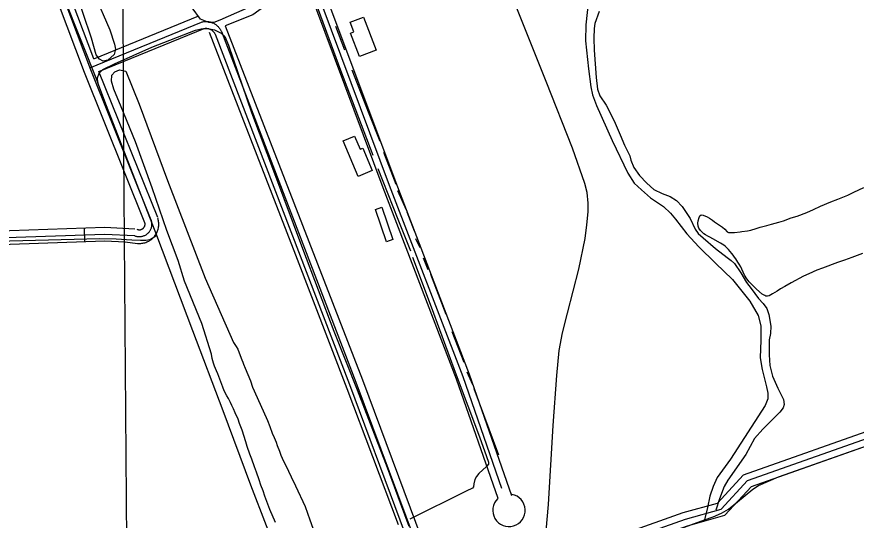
# Model space of a CAD drawing. Extents: x 3508733 to 3546731, y 546897 to 572481.
# Drawn here: x 3538993 to 3540828, y 560288 to 561389 of the extents above; entities that cross this region are included whole.
import ezdxf

# ---------------------------------------------------------------- set-up
doc = ezdxf.new("R2010")
doc.units = 0
for name, color, linetype in [('V-BLDG-OTLN', 7, 'Continuous'), ('V-DTCH-CNTR', 7, 'Continuous'), ('V-GRID-MAJR', 7, 'Continuous'), ('V-ROAD-CNTR', 7, 'Continuous'), ('V-SITE-VEGE', 7, 'Continuous'), ('V-TOPO-SHOR', 7, 'Continuous')]:
    doc.layers.add(name, color=color, linetype=linetype)

msp = doc.modelspace()

# ---------------------------------------------------------------- linework, layer by layer
at = {"layer": 'V-BLDG-OTLN'}
for points in [[(3539751.024, 561387.759), (3539778.522, 561315.708), (3539742.379, 561301.915), (3539722.929, 561352.875), (3539729.975, 561355.562), (3539721.926, 561376.656)], [(3539739.627, 561039.482), (3539706.67, 561117.111), (3539731.429, 561127.622), (3539743.522, 561099.134), (3539749.379, 561101.618), (3539770.236, 561052.474)], [(3539791.451, 560972.17), (3539815.515, 560901.539), (3539801.605, 560896.8), (3539777.541, 560967.431)]]:
    msp.add_lwpolyline(points, close=True, dxfattribs=at)
at = {"layer": 'V-DTCH-CNTR'}
for points in [[(3538991.636, 561713.02), (3539094.8340000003, 561435.256), (3539170.555, 561244.095)], [(3540243.207, 561425.524), (3540237.094, 561371.0920000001), (3540236.7090000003, 561335.911), (3540242.935, 561274.447), (3540248.0300000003, 561235.758), (3540251.973, 561217.779), (3540260.683, 561194.229), (3540295.032, 561117.9670000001), (3540328.744, 561046.5430000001), (3540342.9960000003, 561025), (3540358.702, 561010.343), (3540378.519, 560992.88), (3540406.595, 560973.946), (3540422.3030000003, 560959.286), (3540433.194, 560946.06), (3540457.68, 560914.058), (3540484.271, 560885.483), (3540520.4450000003, 560849.905), (3540557.9990000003, 560814.31), (3540595.4250000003, 560766.991), (3540613.701, 560735.057), (3540619.667, 560712.916), (3540620.011, 560681.178), (3540618.2090000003, 560642.5650000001), (3540622.757, 560616.992), (3540632.008, 560579.638), (3540635.305, 560565.804)], [(3540145.026, 560206.919), (3540155.252, 560322.014), (3540165.424, 560495.06), (3540173.514, 560603.969), (3540178.9450000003, 560659.099), (3540186.267, 560697.65), (3540197.08, 560740.304), (3540221.589, 560836.617), (3540235.435, 560904.072), (3540239.208, 560933.694), (3540242.276, 560961.947), (3540242.489, 560981.259), (3540239.978, 561004.054), (3540234.6780000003, 561024.118), (3540207.9250000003, 561100.983), (3540150.1950000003, 561247.178), (3540083.044, 561414.858)], [(3539573.593, 560186.265), (3539505.174, 560364.307), (3539444.176, 560527.093), (3539377.79, 560701.664), (3539299.591, 560910.532), (3539189.319, 561193.528), (3539170.555, 561244.095), (3539169.988, 561255.138), (3539173.549, 561265.448), (3539181.219, 561272.952), (3539206.8850000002, 561285.778), (3539288.686, 561322.137), (3539383.6, 561359.042), (3539396.054, 561362.353), (3539410.548, 561362.886), (3539425.693, 561359.959), (3539440.103, 561352.904), (3539448.2970000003, 561345.226), (3539456.372, 561326.511), (3539506.497, 561179.022), (3539556.781, 561046.017), (3539617.765, 560881.853), (3539686.153, 560701.052), (3539737.179, 560572.87), (3539802.93, 560403.133), (3539831.056, 560325.561), (3539850.5100000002, 560274.988)], [(3538078.9020000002, 560835.6630000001), (3538099.791, 560853.372), (3538113.668, 560860.808), (3538123.372, 560864.841), (3538138.593, 560868.814), (3538150.342, 560870.753), (3538155.968, 560870.868), (3538162.982, 560871.011), (3538172.421, 560871.204), (3538292.4960000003, 560874.718), (3538431.457, 560881.1240000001), (3538546.495, 560886.427), (3538698.002, 560892.657), (3538745.2630000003, 560894.6), (3538977.787, 560898.2660000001), (3539174.4590000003, 560903.704), (3539210.327, 560903.31), (3539244.793, 560900.865), (3539263.409, 560899.97), (3539275.136, 560899.843), (3539284.127, 560901.813), (3539299.591, 560910.532)], [(3540635.305, 560565.804), (3540635.168, 560553.387), (3540628.795, 560538.281), (3540553.008, 560421.144), (3540524.281, 560380.757), (3540515.794, 560361.532), (3540507.973, 560340.231), (3540502.8710000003, 560315.452), (3540496.4590000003, 560288.136)], [(3540333.6, 560229.002), (3540496.4590000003, 560288.136), (3540515.759, 560295.306), (3540533.776, 560302.697), (3540549.0500000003, 560311.498), (3540568.545, 560327.843), (3540601.964, 560355.761), (3540614.463, 560363.214), (3540658.136, 560382.742), (3540889.626, 560464.063)]]:
    msp.add_lwpolyline(points, dxfattribs=at)
at = {"layer": 'V-GRID-MAJR'}
msp.add_spline([(3539288.985, 552476.34), (3539245.802, 558535.316), (3539202.606, 564596.225), (3539159.409, 570657.151), (3539159.395, 570659.068)], degree=3, dxfattribs=at)
at = {"layer": 'V-ROAD-CNTR'}
msp.add_line((3539140.232681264, 560926.9541197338), (3539141.2806791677, 560896.9731796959), dxfattribs=at)
for points in [[(3539156.743648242, 562783.7444061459), (3539318.907323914, 562355.735262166), (3539509.981941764, 561852.5002686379), (3539631.24369924, 561536.221901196), (3539821.500318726, 561026.026921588), (3539982.139997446, 560607.3727588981), (3540074.6158124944, 560341.4212908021)], [(3539128.68970435, 562773.1144274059), (3539290.8573800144, 562345.0952834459), (3539481.9519978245, 561841.8062900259), (3539603.1817553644, 561525.60992242), (3539793.440374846, 561015.412942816), (3539953.960053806, 560597.0707795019), (3540044.680872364, 560336.1663013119)], [(3539142.716676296, 562778.4294167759), (3539304.8823519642, 562350.415272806), (3539495.966969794, 561847.153279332), (3539617.212727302, 561530.915911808), (3539807.470346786, 561020.7199322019), (3539968.050025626, 560602.2217691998), (3540053.129855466, 560357.540258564)], [(3539074.72981227, 562729.7095142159), (3539465.7960301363, 561742.3194889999), (3539528.700904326, 561591.328790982), (3539557.1528474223, 561494.12998538), (3539559.12884347, 561429.562114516), (3539509.384942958, 561392.6691883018), (3539448.9650637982, 561368.763236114)], [(3539161.8136381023, 561296.8983798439), (3538962.1130375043, 561825.6013224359), (3538780.4654007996, 562308.039357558), (3538694.1025735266, 562526.75792012)], [(3539273.3994149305, 560938.2130972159), (3539141.0476796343, 561266.9754396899), (3538934.043093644, 561815.0153436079), (3538752.473456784, 562297.2433791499), (3538666.198629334, 562515.7399421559)], [(3539287.3143871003, 560943.8150860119), (3539155.022651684, 561272.4274287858), (3538948.078065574, 561820.3083330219), (3538766.469428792, 562302.6413683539), (3538680.15060143, 562521.2489311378)], [(3540159.2876431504, 560180.5146126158), (3540206.3885489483, 560201.5055706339), (3540454.676052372, 560289.8953938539), (3540533.0868955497, 560311.949349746), (3540590.473780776, 560374.1982252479), (3540892.330177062, 560480.8770118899), (3541596.0597696, 560744.913483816), (3542124.334713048, 560934.7231041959), (3542471.2990191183, 561066.309841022), (3542540.243881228, 561077.6838182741), (3542626.491708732, 561111.426750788), (3543287.0993875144, 561354.6082644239), (3543428.763104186, 561406.968159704), (3544044.0988735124, 561629.45471473)], [(3539161.8136381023, 561296.8993798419), (3539391.2251792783, 561390.9481917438)], [(3539153.2316552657, 561277.169419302), (3539396.9151678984, 561377.069219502)], [(3539396.9151678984, 561377.069219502), (3539398.5851645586, 561377.4872186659), (3539400.2721611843, 561377.8272179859), (3539401.973157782, 561378.0882174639), (3539403.685154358, 561378.2702170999), (3539405.4031509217, 561378.3722168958), (3539407.12414748, 561378.3942168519), (3539408.8441440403, 561378.3362169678), (3539410.560140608, 561378.1992172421), (3539412.267137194, 561377.9812176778), (3539413.9631338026, 561377.6852182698), (3539415.6421304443, 561377.3102190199), (3539417.303127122, 561376.858219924), (3539418.941123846, 561376.3292209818), (3539420.552120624, 561375.7242221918), (3539422.1341174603, 561375.0452235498), (3539423.682114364, 561374.2942250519), (3539425.19411134, 561373.4712266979), (3539426.666108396, 561372.579228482), (3539428.0951055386, 561371.6202303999), (3539429.478102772, 561370.59523245), (3539430.8121001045, 561369.5072346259), (3539432.093097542, 561368.3582369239), (3539433.320095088, 561367.151239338), (3539434.4900927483, 561365.8882418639), (3539435.5990905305, 561364.5722444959), (3539436.647088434, 561363.206247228), (3539437.62908647, 561361.7932500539), (3539438.545084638, 561360.3362529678), (3539439.393082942, 561358.8382559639), (3539440.1690813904, 561357.3022590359), (3539440.655080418, 561356.241261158)], [(3539448.9650637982, 561368.763236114), (3539748.755464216, 560594.8167840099), (3539968.840024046, 560003.368966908), (3540020.194921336, 559874.0442255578)], [(3539172.6116165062, 561268.9024358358), (3539402.605156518, 561363.1902472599)], [(3539400.557160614, 561362.5182486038), (3539401.8901579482, 561362.8512479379), (3539402.893155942, 561363.0542475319), (3539403.9041539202, 561363.2092472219), (3539404.9231518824, 561363.317247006), (3539405.9441498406, 561363.3782468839), (3539406.9671477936, 561363.3912468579), (3539407.9941457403, 561363.356246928), (3539409.0121437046, 561363.2752470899), (3539410.026141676, 561363.14524735), (3539411.037139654, 561362.9692477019), (3539412.0361376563, 561362.746248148), (3539413.0261356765, 561362.476248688), (3539413.9971337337, 561362.1632493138), (3539414.95413182, 561361.8032500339), (3539415.89912993, 561361.398250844), (3539416.81912809, 561360.9512517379), (3539417.7181262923, 561360.4622527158), (3539418.5951245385, 561359.9302537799), (3539419.445122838, 561359.36025492), (3539420.267121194, 561358.7512561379), (3539421.05911961, 561358.106257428), (3539421.820118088, 561357.4222587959), (3539422.553116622, 561356.702260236), (3539423.2471152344, 561355.953261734), (3539423.907113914, 561355.1692633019), (3539424.5311126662, 561354.3562649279), (3539425.1141115, 561353.5172666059), (3539425.662110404, 561352.6452683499), (3539426.165109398, 561351.7572701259), (3539426.651108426, 561350.7942720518), (3539427.018107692, 561349.9942736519)], [(3539426.650108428, 561350.8692719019), (3539720.691520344, 560584.212805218), (3539940.83808005, 559992.6009884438), (3539992.3129771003, 559862.972247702)], [(3539440.655080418, 561356.241261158), (3539734.72349228, 560589.5147946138), (3539954.8390520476, 559997.984977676), (3540006.253949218, 559868.50823663)], [(3539301.22935927, 560949.4170748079), (3539172.6116165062, 561268.9024358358)], [(3539230.2865011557, 560896.1751812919), (3539257.42944687, 560892.99618765), (3539259.7144423, 560892.8511879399), (3539262.011437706, 560892.8311879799), (3539264.296433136, 560892.934187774), (3539266.576428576, 560893.160187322), (3539268.845424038, 560893.51118662), (3539271.0864195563, 560893.982185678), (3539273.2974151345, 560894.5721844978), (3539275.475410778, 560895.2821830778), (3539277.6194064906, 560896.110181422), (3539279.7094023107, 560897.0531795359), (3539281.7373982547, 560898.1011774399), (3539283.7143943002, 560899.2611751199), (3539285.62939047, 560900.5291725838), (3539287.466386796, 560901.8951698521), (3539289.2293832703, 560903.358166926), (3539290.910379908, 560904.9161638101), (3539292.505376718, 560906.560160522), (3539294.012373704, 560908.2931570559), (3539295.4183708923, 560910.1001534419), (3539296.7263682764, 560911.9801496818), (3539297.931365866, 560913.9291457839), (3539299.0293636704, 560915.939141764), (3539300.01936169, 560918.0101376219), (3539300.893359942, 560920.129133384), (3539301.651358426, 560922.2871290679), (3539302.29435714, 560924.4891246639), (3539302.815356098, 560926.7221201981), (3539303.2163552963, 560928.97611569), (3539303.4943547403, 560931.248111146), (3539303.650354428, 560933.53610657), (3539303.6813543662, 560935.828101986), (3539303.590354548, 560938.1180974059), (3539303.3733549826, 560940.404092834), (3539303.0353556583, 560942.6650883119), (3539302.575356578, 560944.9110838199), (3539302.013357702, 560947.0520795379), (3539301.646358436, 560948.240077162)], [(3537097.2577672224, 560851.13127138), (3537637.9006859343, 560868.2652371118), (3538061.7018383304, 560882.9262077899), (3538151.1836593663, 560891.277191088), (3538645.3406710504, 560909.6571543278), (3539185.940589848, 560928.5521165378), (3539250.9954597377, 560925.1261233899)], [(3539250.206461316, 560910.147153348), (3539251.5784585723, 560909.5881544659), (3539252.9784557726, 560909.104155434), (3539254.402452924, 560908.69615625), (3539255.846450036, 560908.3651569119), (3539257.306447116, 560908.1131574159), (3539258.777444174, 560907.9411577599), (3539260.256441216, 560907.8471579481), (3539261.7374382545, 560907.834157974), (3539263.2174352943, 560907.90115784), (3539264.6914323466, 560908.047157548), (3539266.155429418, 560908.2731570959), (3539267.6054265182, 560908.5781564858), (3539269.036423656, 560908.9601557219), (3539270.4454208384, 560909.419154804), (3539271.827418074, 560909.9531537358), (3539273.1774153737, 560910.5621525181), (3539274.4934127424, 560911.2421511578), (3539275.771410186, 560911.9921496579), (3539277.006407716, 560912.8101480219), (3539278.1954053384, 560913.6941462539), (3539279.335403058, 560914.640144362), (3539280.4224008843, 560915.6471423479), (3539281.453398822, 560916.7101402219), (3539282.4253968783, 560917.828137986), (3539283.335395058, 560918.997135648), (3539284.181393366, 560920.2131332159), (3539284.9603918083, 560921.4731306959), (3539285.670390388, 560922.7731280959), (3539286.30938911, 560924.110125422), (3539286.87438798, 560925.479122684), (3539287.3653869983, 560926.8771198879), (3539287.780386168, 560928.299117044), (3539288.1173854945, 560929.7421141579), (3539288.3763849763, 560931.2001112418), (3539288.556384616, 560932.6711083), (3539288.6573844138, 560934.1491053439), (3539288.677384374, 560935.6301023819), (3539288.618384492, 560937.110099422), (3539288.4783847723, 560938.5850964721), (3539288.25938521, 560940.0500935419), (3539287.9623858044, 560941.5010906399), (3539287.5863865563, 560942.9340877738), (3539287.3143871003, 560943.8150860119)], [(3539255.866449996, 560924.038125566), (3539256.862448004, 560923.6321263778), (3539257.4984467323, 560923.4131268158), (3539258.146445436, 560923.227127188), (3539258.800444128, 560923.0771274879), (3539259.45444282, 560922.9641277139), (3539260.1254414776, 560922.8861278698), (3539260.7984401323, 560922.8431279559), (3539261.463438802, 560922.8371279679), (3539262.1384374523, 560922.8681279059), (3539262.8064361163, 560922.934127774), (3539263.4654347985, 560923.0351275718), (3539264.12443348, 560923.1741272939), (3539264.7754321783, 560923.348126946), (3539265.4154308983, 560923.5561265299), (3539266.035429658, 560923.7961260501), (3539266.645428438, 560924.0711255), (3539267.24942723, 560924.3831248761), (3539267.8284260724, 560924.7231241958), (3539268.383424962, 560925.0911234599), (3539268.92442388, 560925.4931226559), (3539269.4414228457, 560925.9221217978), (3539269.9344218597, 560926.3781208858), (3539270.401420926, 560926.860119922), (3539270.838420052, 560927.3631189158), (3539271.252419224, 560927.8941178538), (3539271.636418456, 560928.44611675), (3539271.9894177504, 560929.017115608), (3539272.311417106, 560929.6071144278), (3539272.59941653, 560930.2101132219), (3539272.855416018, 560930.829111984), (3539273.0794155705, 560931.467110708), (3539273.2664151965, 560932.1091094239), (3539273.4194148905, 560932.7621081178), (3539273.5364146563, 560933.424106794), (3539273.6184144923, 560934.0941054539), (3539273.6644144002, 560934.7621041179), (3539273.673414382, 560935.432102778), (3539273.6464144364, 560936.1021014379), (3539273.5834145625, 560936.7661001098), (3539273.483414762, 560937.4350987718), (3539273.34941503, 560938.09109746), (3539273.15941541, 560938.81609601), (3539272.982415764, 560939.390094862)], [(3537092.3437770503, 560835.257303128), (3537638.4076849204, 560853.2742670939), (3538062.6588364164, 560867.9502377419), (3538152.159657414, 560876.303221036), (3538645.8816699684, 560894.6671843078), (3539185.8075901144, 560913.5381465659), (3539250.206461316, 560910.147153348)], [(3538087.663786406, 560855.2192632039), (3538153.1356554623, 560861.329250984), (3538646.4226688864, 560879.677214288), (3539185.6745903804, 560898.524176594), (3539230.2865011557, 560896.1751812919)], [(3540153.1816553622, 560194.215585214), (3540200.8115601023, 560215.4425427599), (3540450.125061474, 560304.1973652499), (3540524.9369118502, 560325.2393231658), (3540581.9677977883, 560387.1011994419), (3540887.1961873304, 560494.9719836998), (3541579.62480247, 560754.7684641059)], [(3540165.393630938, 560166.813640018), (3540211.9655377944, 560187.5685985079), (3540459.22704327, 560275.5934224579), (3540541.23687925, 560298.6593763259), (3540598.9797637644, 560361.2952510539), (3540879.439202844, 560460.41205282)]]:
    msp.add_lwpolyline(points, dxfattribs=at)
msp.add_arc((3540069.1680336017, 560309.2074533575), 35.43263578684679, 133.58872132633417, 79.70110465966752, dxfattribs=at)
at = {"layer": 'V-SITE-VEGE'}
for points in [[(3539563.577, 561435.62), (3539521.7630000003, 561418.335), (3539436.74, 561381.051), (3539423.725, 561376.419), (3539412.801, 561375.856), (3539395.143, 561383.554), (3539376.307, 561408.327), (3539329.844, 561527.567), (3539278.554, 561642.085)], [(3539162.38, 561439.3250000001), (3539196.313, 561359.799), (3539206.893, 561328.977), (3539208.8200000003, 561318.036), (3539205.963, 561306.4670000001), (3539192.1780000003, 561293.653), (3539181.92, 561291.72), (3539173.7770000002, 561295.9), (3539167.059, 561305.529), (3539156.539, 561341.81), (3539120.199, 561450.706)], [(3539200.546, 561247.843), (3539201.369, 561260.799), (3539207.593, 561268.237), (3539217.88, 561272.901), (3539231.487, 561269.341), (3539260.727, 561197.37), (3539323.0470000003, 561030.872), (3539405.324, 560817.071), (3539467.321, 560676.505)], [(3539558.465, 560282.303), (3539546.423, 560311.131), (3539541.987, 560322.774), (3539535.716, 560340.3250000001), (3539531.663, 560352.153), (3539527.04, 560364.174), (3539523.174, 560375.621), (3539516.899, 560392.982), (3539513.0300000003, 560404.237), (3539507.128, 560420.834), (3539502.88, 560432.285), (3539497.17, 560449.0700000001), (3539494.051, 560459.367), (3539485.769, 560484.353), (3539480.227, 560499.238), (3539476.911, 560508.775), (3539470.593, 560522.145), (3539466.8880000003, 560531.1190000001), (3539463.362, 560538.76), (3539460.579, 560545.062), (3539456.112, 560553.852), (3539452.561, 560559.402), (3539446.787, 560570.297), (3539443.457, 560578.696), (3539432.7460000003, 560607.51), (3539430.156, 560614), (3539425.705, 560624.309), (3539423.117, 560630.99), (3539420.186, 560641.095), (3539418.773, 560650.993), (3539397.41, 560717.53), (3539360.2120000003, 560810.061), (3539345.7, 560855.936), (3539321.163, 560921.032), (3539289.435, 561014.865), (3539252.9990000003, 561114.889), (3539221.767, 561191.656), (3539205.127, 561230.05), (3539200.546, 561247.843)], [(3540841.774, 560870.698), (3540818.308, 560862.397), (3540802.66, 560856.296), (3540787.4, 560851.14), (3540754.39, 560839.142), (3540741.986, 560834.336), (3540724.2290000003, 560826.736), (3540712.767, 560821.3470000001), (3540686.006, 560806.813), (3540672.042, 560798.791), (3540662.484, 560793.572), (3540655.4, 560788.901), (3540645.261, 560782.5480000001), (3540637.994, 560778.446), (3540634.185, 560777.727), (3540630.953, 560777.762), (3540628.305, 560778.929), (3540622.827, 560781.839), (3540609.8340000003, 560793.003), (3540603.438, 560799.153), (3540594.423, 560809.135), (3540589.362, 560815.652), (3540584.3140000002, 560823.498), (3540578.377, 560836.675), (3540575.96, 560841.643), (3540572.6040000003, 560847.572), (3540569.607, 560851.785), (3540565.131, 560859.434), (3540562.13, 560863.268), (3540559.322, 560867.2880000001), (3540556.3200000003, 560870.743), (3540548.628, 560879.949), (3540542.611, 560885.904), (3540538.6520000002, 560888.9890000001), (3540531.859, 560893.433), (3540514.481, 560903.314), (3540508.057, 560906.804), (3540504.088, 560908.748), (3540498.798, 560911.656), (3540495.214, 560914.165), (3540489.946, 560919.164), (3540488.066, 560921.085), (3540484.134, 560926.637), (3540482.656, 560930.455), (3540482.1580000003, 560937.113), (3540482.977, 560942.616), (3540485.146, 560949.812), (3540486.512, 560953.03), (3540489.58, 560955.657), (3540493.9420000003, 560954.848), (3540502.644, 560950.955), (3540507.7460000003, 560948.237), (3540514.156, 560943.609), (3540518.113, 560940.334), (3540527.173, 560934.534), (3540535.848, 560928.55), (3540540.7430000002, 560924.1240000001), (3540546.379, 560918.1730000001), (3540548.841, 560917.196), (3540561.762, 560917.057), (3540574.3200000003, 560918.441), (3540578.127, 560918.9670000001), (3540590.4990000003, 560920.737), (3540598.1180000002, 560922.174), (3540609.75, 560925.851), (3540618.518, 560928.417), (3540632.626, 560932.255), (3540643.2970000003, 560934.991), (3540658.738, 560939.384), (3540669.038, 560942.693), (3540686.21, 560948.971), (3540698.986, 560952.823), (3540720.162, 560960.384), (3540734.867, 560966.878), (3540750.1550000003, 560974.6950000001), (3540772.869, 560983.952), (3540787.754, 560989.492), (3540809.5160000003, 560998.383), (3540823.0840000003, 561005.2660000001), (3540844.482, 561015.485)], [(3539467.321, 560676.505), (3539473.11, 560667.317), (3539476.287, 560661.964), (3539477.401, 560659.48), (3539485.1550000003, 560638.492), (3539487.5670000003, 560633.142), (3539489.04, 560628.5650000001), (3539492.558, 560620.1680000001), (3539503.849, 560592.104), (3539508.838, 560578.7490000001), (3539512.358, 560570.539), (3539540.9280000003, 560505.992), (3539546.289, 560492.25), (3539551.268, 560478.133), (3539555.7290000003, 560468.774), (3539559.988, 560458.464), (3539562.761, 560451.212), (3539567.187, 560438.812), (3539570.702, 560429.841), (3539576.452, 560416.855), (3539581.478, 560407.109), (3539593.191, 560382.846), (3539602.284, 560362.601), (3539623.4620000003, 560317.5210000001), (3539634.169, 560288.327), (3539640.2460000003, 560270.208)]]:
    msp.add_lwpolyline(points, dxfattribs=at)
at = {"layer": 'V-TOPO-SHOR'}
for p, q in [((3539690.096, 561368.006), (3539709.536, 561316.05)), ((3539725.616, 561272.409), (3539762.515, 561176.7980000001)), ((3539762.515, 561176.7980000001), (3539786.6920000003, 561116.513)), ((3539794.7060000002, 561092.277), (3539821.537, 561022.305)), ((3539825.524, 561008.463), (3539844.38, 560966.172)), ((3539845.713, 560962.018), (3539861.8170000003, 560920.448)), ((3539865.085, 560903.853), (3539874.524, 560883.7440000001)), ((3539881.8710000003, 560861.586), (3539891.9390000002, 560835.9500000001)), ((3539897.343, 560825.542), (3539930.883, 560738.248)), ((3539944.265, 560700.157), (3539970.436, 560632.9500000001)), ((3539977.109, 560612.179), (3539989.225, 560584.449)), ((3539992.575, 560575.446), (3540046.184, 560430.669))]:
    msp.add_line(p, q, dxfattribs=at)
for points in [[(3539413.208, 562028.414), (3539441.364, 561953.596), (3539491.714, 561826.102), (3539548.659, 561670.942), (3539636.588, 561447.14), (3539700.901, 561271.8910000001), (3539771.311, 561086.225)], [(3540266.219, 561400.458), (3540256.958, 561373.658), (3540255.4590000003, 561362.638), (3540254.541, 561341.953), (3540255.6350000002, 561315.73), (3540259.806, 561255.675), (3540262.975, 561230.118), (3540267.644, 561215.581), (3540281.22, 561195.429), (3540298.776, 561160.748), (3540312.237, 561130.251), (3540321.6520000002, 561108.076), (3540333.1210000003, 561084.497), (3540335.773, 561074.812), (3540341.806, 561058.881), (3540354.721, 561041.493), (3540370.4050000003, 561024.767), (3540386.117, 561010.802), (3540403.957, 561002.327), (3540421.125, 560995.243), (3540435.519, 560986.807), (3540447.788, 560973.567), (3540465.436, 560947.162), (3540476.221, 560924.282), (3540482.324, 560914.56), (3540493.2600000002, 560905.471), (3540520.591, 560881.72), (3540545.9, 560862.129), (3540554.796, 560855.823), (3540562.308, 560848.846), (3540575.883, 560828.691), (3540588.0700000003, 560807.865), (3540598.273, 560794.648), (3540614.586, 560772.3960000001), (3540624.809, 560761.2490000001), (3540632.973, 560750.812), (3540636.968, 560737.664), (3540641.517, 560712.093), (3540640.653, 560696.235), (3540637.736, 560681.782), (3540638.0700000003, 560649.358), (3540639.194, 560625.894), (3540645.146, 560602.377), (3540656.59, 560576.73), (3540669.423, 560551.757), (3540670.682, 560540.708), (3540668.5300000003, 560533.143), (3540660.846, 560524.26), (3540623.875, 560486.727), (3540605.718, 560466.232), (3540586.71, 560431.261), (3540547.471, 560375.127), (3540539.731, 560361.4180000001), (3540529.092, 560334.632), (3540521.234, 560309.886)], [(3539413.432, 561355.064), (3539485.234, 561170.763), (3539602.657, 560867.991), (3539714.674, 560575.6240000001), (3539827.199, 560278.525)], [(3539782.721, 561057.125), (3539826.353, 560946.263), (3539853.881, 560876.971)], [(3539858.558, 560863.122), (3539898.7630000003, 560754.367), (3539953.7060000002, 560605.437), (3540004.663, 560470.349), (3540020.051, 560426.714), (3540024.055, 560414.252), (3540024.0100000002, 560410.113), (3540019.818, 560405.331), (3540003.09, 560389.645), (3539998.193, 560383.4890000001), (3539994.668, 560376.63), (3539992.4930000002, 560366.9940000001), (3539991.736, 560360.7930000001), (3539989.628, 560357.3690000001), (3539975.7630000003, 560351.311), (3539852.287, 560289.879)]]:
    msp.add_lwpolyline(points, dxfattribs=at)

doc.saveas('drawing.dxf')
